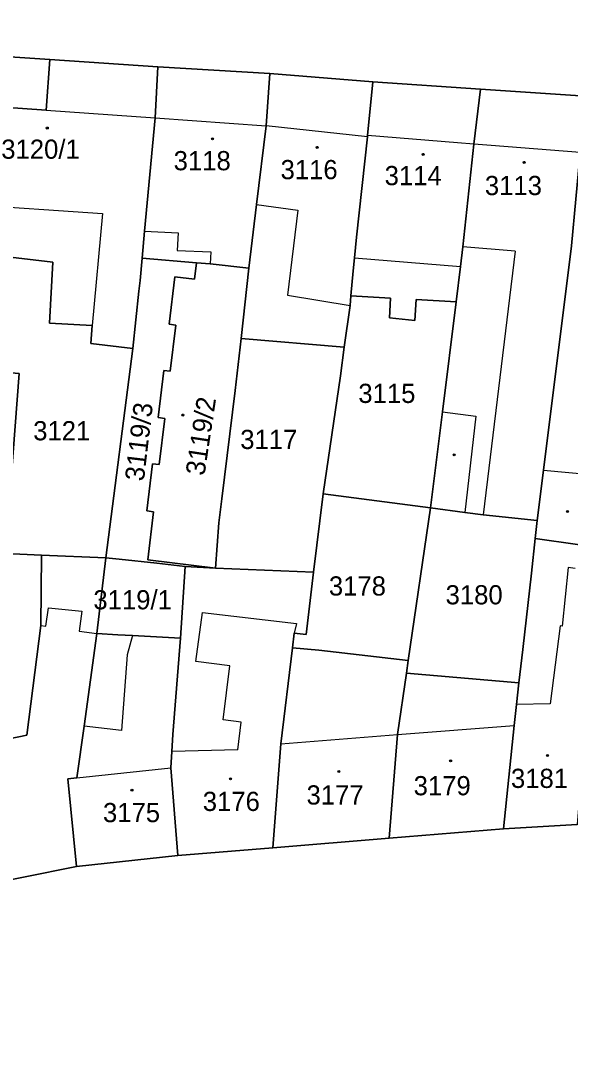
# Model space of a CAD drawing. Extents: x -596233 to -595156, y -1161235 to -1159375.
# Drawn here: x -595498 to -595449.4, y -1161038.8 to -1160945.9 of the extents above; entities that cross this region are included whole.
import ezdxf

# ---------------------------------------------------------------- set-up
doc = ezdxf.new("R2010")
doc.units = 0
for name, color, linetype in [('KN_CAR_KR', 7, 'Continuous'), ('KN_KULTURY', 7, 'Continuous'), ('KN_PARC_CIS_POZ', 7, 'Continuous'), ('KN_PARC_CIS_STAV', 7, 'Continuous'), ('KN_PARC_PLOCHA', 7, 'Continuous'), ('parcely_l', 7, 'Continuous')]:
    doc.layers.add(name, color=color, linetype=linetype)

msp = doc.modelspace()

# ---------------------------------------------------------------- linework, layer by layer
at = {"layer": 'KN_CAR_KR'}
for points in [[(-595495.81, -1160953.78), (-595486.17, -1160954.46)], [(-595486.17, -1160954.46), (-595476.33, -1160955.16)], [(-595467.35, -1160956.13), (-595476.33, -1160955.16)], [(-595459.39, -1160956.65), (-595467.34, -1160956.01)], [(-595457.93, -1160956.77), (-595459.39, -1160956.65)], [(-595456.4, -1160956.89), (-595457.93, -1160956.77)], [(-595448.51, -1160957.52), (-595456.4, -1160956.89)], [(-595503, -1160962.08), (-595490.83, -1160962.93)], [(-595477.18, -1160962.11), (-595473.53, -1160962.62)], [(-595490.83, -1160962.93), (-595491.73, -1160972.83)], [(-595473.53, -1160962.62), (-595474.45, -1160970.16)], [(-595487.1, -1160964.49), (-595484.14, -1160964.62)], [(-595484.14, -1160964.62), (-595484.21, -1160966.19)], [(-595484.21, -1160966.19), (-595481.24, -1160966.32)], [(-595481.24, -1160966.32), (-595481.29, -1160967.39)], [(-595454.27, -1160966.27), (-595458.9, -1160965.86)], [(-595454.27, -1160966.27), (-595457.12, -1160989.6)], [(-595468.5, -1160966.86), (-595459.12, -1160967.61)], [(-595474.45, -1160970.16), (-595468.9, -1160971.07)], [(-595460.72, -1160980.5), (-595457.75, -1160980.87)], [(-595457.75, -1160980.87), (-595458.73, -1160989.39)], [(-595451.76, -1160985.66), (-595446.96, -1160986.1)], [(-595449.57, -1160994.27), (-595450.1, -1160999.46)], [(-595448.96, -1160994.35), (-595449.57, -1160994.27)], [(-595495.84, -1160999.48), (-595495.61, -1160997.84)], [(-595495.61, -1160997.84), (-595492.66, -1160998.15)], [(-595492.66, -1160998.15), (-595492.9, -1160999.9)], [(-595478.84, -1161010.41), (-595478.56, -1161007.96), (-595480.13, -1161007.78), (-595479.56, -1161002.97), (-595482.55, -1161002.61), (-595481.98, -1160998.27), (-595473.63, -1160999.22)], [(-595496.28, -1160999.42), (-595495.84, -1160999.48)], [(-595473.63, -1160999.22), (-595473.85, -1161000.09)], [(-595450.28, -1160999.44), (-595451.17, -1161006.36)], [(-595450.1, -1160999.46), (-595450.28, -1160999.44)], [(-595492.9, -1160999.9), (-595491.33, -1161000.12)], [(-595488.17, -1161000.3), (-595488.63, -1161002.01)], [(-595488.63, -1161002.01), (-595489.16, -1161008.71)], [(-595451.17, -1161006.36), (-595454.17, -1161006.41)], [(-595489.16, -1161008.71), (-595492.46, -1161008.33)], [(-595464.71, -1161009.08), (-595454.36, -1161008.28)], [(-595475.04, -1161009.88), (-595464.71, -1161009.08)], [(-595478.84, -1161010.41), (-595484.7, -1161010.56)], [(-595493.09, -1161012.91), (-595484.79, -1161012.03)]]:
    msp.add_lwpolyline(points, dxfattribs=at)
at = {"layer": 'KN_KULTURY'}
for centre, radius in [((-595495.72, -1160955.35), 0.09), ((-595495.72, -1160955.35), 0.0398), ((-595481.09, -1160956.31), 0.09), ((-595481.09, -1160956.31), 0.0398), ((-595471.82, -1160957.06), 0.09), ((-595471.82, -1160957.06), 0.0398), ((-595462.43, -1160957.68), 0.09), ((-595462.43, -1160957.68), 0.0398), ((-595453.48, -1160958.39), 0.09), ((-595453.48, -1160958.39), 0.0398), ((-595483.72, -1160980.77), 0.09), ((-595483.72, -1160980.77), 0.0398), ((-595459.68, -1160984.3), 0.09), ((-595459.68, -1160984.3), 0.0398), ((-595449.64, -1160989.32), 0.09), ((-595449.64, -1160989.32), 0.0398), ((-595451.42, -1161010.93), 0.09), ((-595451.42, -1161010.93), 0.0398), ((-595459.99, -1161011.4), 0.09), ((-595459.99, -1161011.4), 0.0398), ((-595469.89, -1161012.34), 0.09), ((-595469.89, -1161012.34), 0.0398), ((-595479.5, -1161013), 0.09), ((-595479.5, -1161013), 0.0398), ((-595488.22, -1161014), 0.09), ((-595488.22, -1161014), 0.0398)]:
    msp.add_circle(centre, radius, dxfattribs=at)
at = {"layer": 'KN_PARC_PLOCHA'}
for points in [[(-595409.44, -1160935.83), (-595411.94, -1160956.73), (-595412.19, -1160955.51), (-595413.14, -1160954.82), (-595429.3, -1160953.81), (-595437.81, -1160953.07), (-595445.05, -1160952.7), (-595448.05, -1160952.54), (-595457.34, -1160951.91), (-595466.89, -1160951.26), (-595476.01, -1160950.53), (-595485.94, -1160949.93), (-595495.5, -1160949.29), (-595504.84, -1160948.66)], [(-595575.09, -1161041.45), (-595564.06, -1161038.23), (-595557.25, -1161036.24), (-595549.72, -1161034.21), (-595541.89, -1161032.09), (-595535.24, -1161030.29), (-595529.23, -1161028.66), (-595522.52, -1161027.17), (-595515.94, -1161025.71), (-595511.93, -1161024.54), (-595493.13, -1161020.77), (-595484.16, -1161019.79), (-595475.73, -1161019.1), (-595465.45, -1161018.26), (-595455.3, -1161017.43), (-595448.78, -1161017.04), (-595442.71, -1161016.67), (-595436.21, -1161016.28), (-595418.73, -1161015.86), (-595408.19, -1161018.81), (-595402.23, -1161019.79), (-595391.04, -1161021.51), (-595370.64, -1161022.84)]]:
    msp.add_lwpolyline(points, dxfattribs=at)
for points in [[(-595495.5, -1160949.29), (-595495.81, -1160953.78), (-595505.1, -1160953.12), (-595504.84, -1160948.66)], [(-595485.94, -1160949.93), (-595486.17, -1160954.46), (-595487.1, -1160964.49), (-595487.32, -1160966.88), (-595487.5, -1160968.85), (-595487.6, -1160969.79), (-595488.15, -1160974.88), (-595491.87, -1160974.43), (-595491.73, -1160972.83), (-595495.52, -1160972.63), (-595495.24, -1160967.23), (-595502.03, -1160966.44), (-595503.15, -1160976.68), (-595504.68, -1160976.55), (-595507.99, -1160976.27), (-595507.84, -1160975.01), (-595507.49, -1160972.23), (-595505.1, -1160953.17), (-595505.1, -1160953.12), (-595495.81, -1160953.78), (-595495.5, -1160949.29)], [(-595476.01, -1160950.53), (-595476.33, -1160955.16), (-595477.18, -1160962.11), (-595477.86, -1160967.77), (-595481.29, -1160967.39), (-595482.49, -1160967.29), (-595487.32, -1160966.88), (-595487.1, -1160964.49), (-595486.17, -1160954.46), (-595485.94, -1160949.93)], [(-595466.89, -1160951.26), (-595467.34, -1160956.01), (-595467.35, -1160956.13), (-595468.33, -1160965.01), (-595468.5, -1160966.86), (-595468.61, -1160968), (-595468.82, -1160970.2), (-595468.9, -1160971.07), (-595469.41, -1160974.76), (-595478.56, -1160973.99), (-595477.86, -1160967.77), (-595477.18, -1160962.11), (-595476.33, -1160955.16), (-595476.01, -1160950.53)], [(-595457.34, -1160951.91), (-595457.93, -1160956.77), (-595458.9, -1160965.86), (-595459.12, -1160967.61), (-595459.51, -1160970.75), (-595463.05, -1160970.54), (-595463.16, -1160972.4), (-595465.41, -1160972.16), (-595465.31, -1160970.41), (-595468.82, -1160970.2), (-595468.61, -1160968), (-595468.5, -1160966.86), (-595468.33, -1160965.01), (-595467.35, -1160956.13), (-595467.34, -1160956.01), (-595466.89, -1160951.26)], [(-595448.05, -1160952.54), (-595448.51, -1160957.52), (-595449.28, -1160965.79), (-595451.76, -1160985.66), (-595452.32, -1160990.11), (-595457.12, -1160989.6), (-595458.73, -1160989.39), (-595461.77, -1160989), (-595460.72, -1160980.5), (-595459.51, -1160970.75), (-595459.12, -1160967.61), (-595458.9, -1160965.86), (-595457.93, -1160956.77), (-595457.34, -1160951.91)], [(-595437.81, -1160953.07), (-595438.61, -1160958.31), (-595439.25, -1160966.55), (-595440.03, -1160966.49), (-595440.81, -1160973.13), (-595441.1, -1160975.59), (-595442.21, -1160985.3), (-595442.46, -1160987.04), (-595442.92, -1160990.22), (-595443.31, -1160992.93), (-595446.23, -1160992.69), (-595447.74, -1160992.46), (-595448.76, -1160992.23), (-595452.5, -1160991.72), (-595452.32, -1160990.11), (-595451.76, -1160985.66), (-595449.28, -1160965.79), (-595448.51, -1160957.52), (-595445.49, -1160957.76), (-595445.05, -1160952.7)], [(-595488.15, -1160974.88), (-595490.52, -1160993.41), (-595496.22, -1160993.17), (-595499.41, -1160993.04), (-595498.22, -1160977.1), (-595503.15, -1160976.68), (-595502.03, -1160966.44), (-595495.24, -1160967.23), (-595495.52, -1160972.63), (-595491.73, -1160972.83), (-595491.87, -1160974.43)], [(-595482.49, -1160967.29), (-595482.67, -1160968.74), (-595484.42, -1160968.53), (-595484.92, -1160972.72), (-595484.33, -1160972.8), (-595484.82, -1160976.89), (-595485.41, -1160976.82), (-595485.91, -1160981), (-595485.32, -1160981.07), (-595485.81, -1160985.16), (-595486.4, -1160985.09), (-595486.9, -1160989.27), (-595486.3, -1160989.34), (-595486.82, -1160993.61), (-595480.81, -1160994.32), (-595483.51, -1160994.19), (-595486.01, -1160993.9), (-595489.35, -1160993.54), (-595490.52, -1160993.41), (-595488.15, -1160974.88), (-595487.6, -1160969.79), (-595487.5, -1160968.85), (-595487.32, -1160966.88)], [(-595477.86, -1160967.77), (-595478.56, -1160973.99), (-595479.08, -1160978.59), (-595480.25, -1160988.2), (-595480.51, -1160990.32), (-595480.81, -1160994.32), (-595486.82, -1160993.61), (-595486.3, -1160989.34), (-595486.9, -1160989.27), (-595486.4, -1160985.09), (-595485.81, -1160985.16), (-595485.32, -1160981.07), (-595485.91, -1160981), (-595485.41, -1160976.82), (-595484.82, -1160976.89), (-595484.33, -1160972.8), (-595484.92, -1160972.72), (-595484.42, -1160968.53), (-595482.67, -1160968.74), (-595482.49, -1160967.29), (-595481.29, -1160967.39)], [(-595459.51, -1160970.75), (-595460.72, -1160980.5), (-595461.77, -1160989), (-595471.28, -1160987.76), (-595469.76, -1160977.31), (-595469.41, -1160974.76), (-595468.9, -1160971.07), (-595468.82, -1160970.2), (-595465.31, -1160970.41), (-595465.41, -1160972.16), (-595463.16, -1160972.4), (-595463.05, -1160970.54)], [(-595469.41, -1160974.76), (-595469.76, -1160977.31), (-595471.28, -1160987.76), (-595472.14, -1160994.68), (-595480.81, -1160994.32), (-595480.51, -1160990.32), (-595480.25, -1160988.2), (-595479.08, -1160978.59), (-595478.56, -1160973.99)], [(-595503.15, -1160976.68), (-595498.22, -1160977.1), (-595499.41, -1160993.04), (-595496.22, -1160993.17), (-595496.28, -1160999.42), (-595497.54, -1161009.13), (-595511.98, -1161012.11), (-595510.83, -1161000.71), (-595507.99, -1160976.27), (-595504.68, -1160976.55)], [(-595461.77, -1160989), (-595463.75, -1161002.51), (-595471.66, -1161001.61), (-595474.01, -1161001.4), (-595473.85, -1161000.09), (-595472.8, -1161000.21), (-595472.14, -1160994.68), (-595471.28, -1160987.76)], [(-595452.32, -1160990.11), (-595452.5, -1160991.72), (-595452.84, -1160994.77), (-595453.6, -1161001.54), (-595453.94, -1161004.5), (-595463.91, -1161003.62), (-595463.75, -1161002.51), (-595461.77, -1160989), (-595458.73, -1160989.39), (-595457.12, -1160989.6)], [(-595446.23, -1160992.69), (-595446.71, -1160996.35), (-595447.16, -1160999.81), (-595448, -1161007.78), (-595448.78, -1161017.04), (-595455.3, -1161017.43), (-595454.36, -1161008.28), (-595454.17, -1161006.41), (-595453.94, -1161004.5), (-595453.6, -1161001.54), (-595452.84, -1160994.77), (-595452.5, -1160991.72), (-595448.76, -1160992.23), (-595447.74, -1160992.46)], [(-595490.52, -1160993.41), (-595491.33, -1161000.12), (-595492.46, -1161008.33), (-595493.09, -1161012.91), (-595493.91, -1161013), (-595493.13, -1161020.77), (-595511.93, -1161024.54), (-595511.98, -1161012.11), (-595497.54, -1161009.13), (-595496.28, -1160999.42), (-595496.22, -1160993.17)], [(-595483.51, -1160994.19), (-595483.93, -1161000.54), (-595488.17, -1161000.3), (-595489.46, -1161000.23), (-595491.33, -1161000.12), (-595490.52, -1160993.41), (-595489.35, -1160993.54), (-595486.01, -1160993.9)], [(-595480.81, -1160994.32), (-595472.14, -1160994.68), (-595472.8, -1161000.21), (-595473.85, -1161000.09), (-595474.01, -1161001.4), (-595475.04, -1161009.88), (-595475.73, -1161019.1), (-595484.16, -1161019.79), (-595484.79, -1161012.03), (-595484.7, -1161010.56), (-595484.61, -1161009.08), (-595483.93, -1161000.54), (-595483.51, -1160994.19)], [(-595483.93, -1161000.54), (-595484.61, -1161009.08), (-595484.7, -1161010.56), (-595484.79, -1161012.03), (-595484.16, -1161019.79), (-595493.13, -1161020.77), (-595493.91, -1161013), (-595493.09, -1161012.91), (-595492.46, -1161008.33), (-595491.33, -1161000.12), (-595489.46, -1161000.23), (-595488.17, -1161000.3)], [(-595463.75, -1161002.51), (-595463.91, -1161003.62), (-595464.71, -1161009.08), (-595465.45, -1161018.26), (-595475.73, -1161019.1), (-595475.04, -1161009.88), (-595474.01, -1161001.4), (-595471.66, -1161001.61)], [(-595453.94, -1161004.5), (-595454.17, -1161006.41), (-595454.36, -1161008.28), (-595455.3, -1161017.43), (-595465.45, -1161018.26), (-595464.71, -1161009.08), (-595463.91, -1161003.62)]]:
    msp.add_lwpolyline(points, close=True, dxfattribs=at)
at = {"layer": 'parcely_l'}
for points in [[(-595495.5, -1160949.29), (-595504.84, -1160948.66)], [(-595505.1, -1160953.12), (-595495.81, -1160953.78), (-595495.5, -1160949.29)], [(-595485.94, -1160949.93), (-595495.5, -1160949.29)], [(-595485.94, -1160949.93), (-595486.17, -1160954.46), (-595487.1, -1160964.49), (-595487.32, -1160966.88)], [(-595476.01, -1160950.53), (-595485.94, -1160949.93)], [(-595476.01, -1160950.53), (-595476.33, -1160955.16), (-595477.18, -1160962.11), (-595477.86, -1160967.77)], [(-595466.89, -1160951.26), (-595476.01, -1160950.53)], [(-595466.89, -1160951.26), (-595467.34, -1160956.01), (-595467.35, -1160956.13), (-595468.33, -1160965.01), (-595468.5, -1160966.86), (-595468.61, -1160968), (-595468.82, -1160970.2)], [(-595457.34, -1160951.91), (-595466.89, -1160951.26)], [(-595459.51, -1160970.75), (-595459.12, -1160967.61), (-595458.9, -1160965.86), (-595457.93, -1160956.77), (-595457.34, -1160951.91)], [(-595448.05, -1160952.54), (-595457.34, -1160951.91)], [(-595448.51, -1160957.52), (-595449.28, -1160965.79), (-595451.76, -1160985.66), (-595452.32, -1160990.11)], [(-595488.15, -1160974.88), (-595491.87, -1160974.43), (-595491.73, -1160972.83), (-595495.52, -1160972.63), (-595495.24, -1160967.23), (-595502.03, -1160966.44), (-595503.15, -1160976.68)], [(-595487.32, -1160966.88), (-595487.5, -1160968.85), (-595487.6, -1160969.79), (-595488.15, -1160974.88)], [(-595482.49, -1160967.29), (-595487.32, -1160966.88)], [(-595480.81, -1160994.32), (-595486.82, -1160993.61), (-595486.3, -1160989.34), (-595486.9, -1160989.27), (-595486.4, -1160985.09), (-595485.81, -1160985.16), (-595485.32, -1160981.07), (-595485.91, -1160981), (-595485.41, -1160976.82), (-595484.82, -1160976.89), (-595484.33, -1160972.8), (-595484.92, -1160972.72), (-595484.42, -1160968.53), (-595482.67, -1160968.74), (-595482.49, -1160967.29)], [(-595482.49, -1160967.29), (-595481.29, -1160967.39), (-595477.86, -1160967.77)], [(-595477.86, -1160967.77), (-595478.56, -1160973.99)], [(-595469.41, -1160974.76), (-595468.9, -1160971.07), (-595468.82, -1160970.2)], [(-595468.82, -1160970.2), (-595465.31, -1160970.41), (-595465.41, -1160972.16), (-595463.16, -1160972.4), (-595463.05, -1160970.54), (-595459.51, -1160970.75)], [(-595461.77, -1160989), (-595460.72, -1160980.5), (-595459.51, -1160970.75)], [(-595478.56, -1160973.99), (-595479.08, -1160978.59), (-595480.25, -1160988.2), (-595480.51, -1160990.32), (-595480.81, -1160994.32)], [(-595478.56, -1160973.99), (-595469.41, -1160974.76)], [(-595488.15, -1160974.88), (-595490.52, -1160993.41)], [(-595469.41, -1160974.76), (-595469.76, -1160977.31), (-595471.28, -1160987.76)], [(-595496.22, -1160993.17), (-595499.41, -1160993.04), (-595498.22, -1160977.1), (-595503.15, -1160976.68)], [(-595471.28, -1160987.76), (-595472.14, -1160994.68)], [(-595471.28, -1160987.76), (-595461.77, -1160989)], [(-595463.75, -1161002.51), (-595461.77, -1160989)], [(-595461.77, -1160989), (-595458.73, -1160989.39), (-595457.12, -1160989.6), (-595452.32, -1160990.11)], [(-595452.32, -1160990.11), (-595452.5, -1160991.72)], [(-595452.5, -1160991.72), (-595452.84, -1160994.77), (-595453.6, -1161001.54), (-595453.94, -1161004.5)], [(-595452.5, -1160991.72), (-595448.76, -1160992.23), (-595447.74, -1160992.46), (-595446.23, -1160992.69)], [(-595511.98, -1161012.11), (-595497.54, -1161009.13), (-595496.28, -1160999.42), (-595496.22, -1160993.17)], [(-595496.22, -1160993.17), (-595490.52, -1160993.41)], [(-595490.52, -1160993.41), (-595491.33, -1161000.12)], [(-595490.52, -1160993.41), (-595489.35, -1160993.54), (-595486.01, -1160993.9), (-595483.51, -1160994.19)], [(-595483.93, -1161000.54), (-595483.51, -1160994.19)], [(-595483.51, -1160994.19), (-595480.81, -1160994.32)], [(-595480.81, -1160994.32), (-595472.14, -1160994.68)], [(-595472.14, -1160994.68), (-595472.8, -1161000.21), (-595473.85, -1161000.09), (-595474.01, -1161001.4)], [(-595491.33, -1161000.12), (-595492.46, -1161008.33), (-595493.09, -1161012.91), (-595493.91, -1161013), (-595493.13, -1161020.77)], [(-595491.33, -1161000.12), (-595489.46, -1161000.23), (-595488.17, -1161000.3), (-595483.93, -1161000.54)], [(-595484.16, -1161019.79), (-595484.79, -1161012.03), (-595484.7, -1161010.56), (-595484.61, -1161009.08), (-595483.93, -1161000.54)], [(-595474.01, -1161001.4), (-595475.04, -1161009.88), (-595475.73, -1161019.1)], [(-595474.01, -1161001.4), (-595471.66, -1161001.61), (-595463.75, -1161002.51)], [(-595463.91, -1161003.62), (-595463.75, -1161002.51)], [(-595465.45, -1161018.26), (-595464.71, -1161009.08), (-595463.91, -1161003.62)], [(-595453.94, -1161004.5), (-595463.91, -1161003.62)], [(-595453.94, -1161004.5), (-595454.17, -1161006.41), (-595454.36, -1161008.28), (-595455.3, -1161017.43)], [(-595455.3, -1161017.43), (-595448.78, -1161017.04)], [(-595475.73, -1161019.1), (-595465.45, -1161018.26)], [(-595455.3, -1161017.43), (-595465.45, -1161018.26)], [(-595475.73, -1161019.1), (-595484.16, -1161019.79)], [(-595493.13, -1161020.77), (-595484.16, -1161019.79)], [(-595493.13, -1161020.77), (-595511.93, -1161024.54)]]:
    msp.add_lwpolyline(points, dxfattribs=at)

# ---------------------------------------------------------------- texts
at = {"layer": 'KN_PARC_CIS_POZ'}
for s, p in [('3115', (-595468.1666, -1160979.7)), ('3121', (-595496.9666, -1160983.01)), ('3117', (-595478.6266, -1160983.78)), ('3178', (-595470.7766, -1160996.76)), ('3180', (-595460.4366, -1160997.54)), ('3119/1', (-595491.6366, -1160997.98))]:
    msp.add_text(s, height=1.7, dxfattribs=at).set_placement(p)
msp.add_text('3119/3', height=1.7, rotation=83.300271, dxfattribs=at).set_placement((-595487.1644, -1160986.6811))
at = {"layer": 'KN_PARC_CIS_STAV'}
for s, p in [('3120/1', (-595499.7966, -1160958.07)), ('3118', (-595484.5266, -1160959.09)), ('3116', (-595475.0566, -1160959.88)), ('3114', (-595465.8366, -1160960.41)), ('3113', (-595456.9566, -1160961.29)), ('3179', (-595463.2666, -1161014.45)), ('3181', (-595454.6466, -1161013.8)), ('3177', (-595472.7566, -1161015.27)), ('3176', (-595481.9466, -1161015.84)), ('3175', (-595490.7866, -1161016.83))]:
    msp.add_text(s, height=1.7, dxfattribs=at).set_placement(p)
msp.add_text('3119/2', height=1.7, rotation=81.399239, dxfattribs=at).set_placement((-595481.8003, -1160986.1925))

doc.saveas('drawing.dxf')
